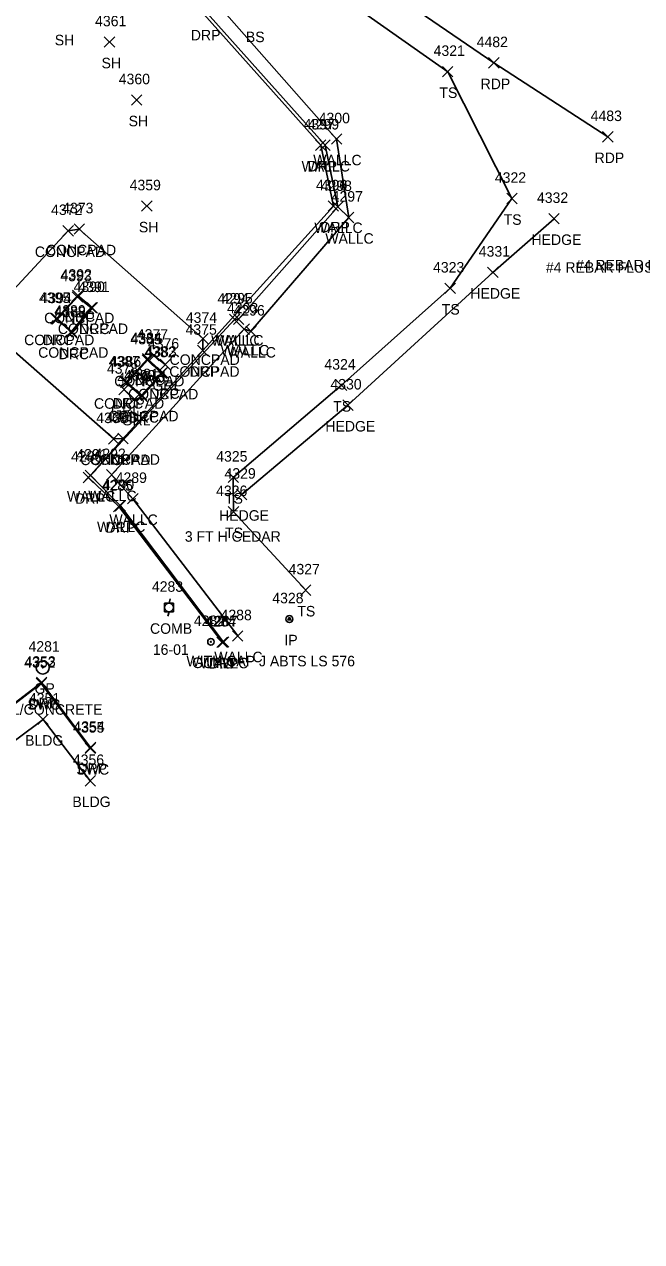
# Model space of a CAD drawing. Extents: x 1634209 to 1639641, y 608564 to 612258.
# Drawn here: x 1639310 to 1639427.6, y 611228.9 to 611460.6 of the extents above; entities that cross this region are included whole.
import ezdxf

# ---------------------------------------------------------------- set-up
doc = ezdxf.new("R2010")
doc.units = 0
for name, color, linetype in [('L_A', 7, 'Continuous'), ('L_C', 7, 'Continuous'), ('L_I', 7, 'Continuous'), ('L_TIC', 7, 'Continuous'), ('LAHR', 7, 'Continuous'), ('LBC', 7, 'Continuous'), ('LELB', 7, 'Continuous'), ('LS', 7, 'Continuous'), ('LW', 7, 'Continuous'), ('M_A', 7, 'Continuous'), ('M_C', 7, 'Continuous'), ('M_I', 7, 'Continuous'), ('MPIR', 7, 'Continuous'), ('P_A', 7, 'Continuous'), ('P_I', 7, 'Continuous'), ('P_TIC', 7, 'Continuous'), ('PET', 7, 'Continuous'), ('R_A', 7, 'Continuous'), ('R_C', 7, 'Continuous'), ('R_I', 7, 'Continuous'), ('R_TIC', 7, 'Continuous'), ('RDP', 7, 'Continuous'), ('RGP', 7, 'Continuous'), ('RGR', 7, 'Continuous'), ('RSW', 7, 'Continuous'), ('U_A', 7, 'Continuous'), ('U_C', 7, 'Continuous'), ('U_I', 7, 'Continuous'), ('UP', 7, 'Continuous'), ('UPGW', 7, 'Continuous')]:
    doc.layers.add(name, color=color, linetype=linetype)

msp = doc.modelspace()

# ---------------------------------------------------------------- linework, layer by layer
at = {"layer": 'L_TIC'}
for points in [[(1639325.25, 611456.26), (1639327.25, 611458.26)], [(1639327.25, 611456.26), (1639325.25, 611458.26)], [(1639389.68, 611450.61), (1639391.68, 611452.61)], [(1639391.68, 611450.61), (1639389.68, 611452.61)], [(1639330.42, 611445.22), (1639332.42, 611447.22)], [(1639332.42, 611445.22), (1639330.42, 611447.22)], [(1639368.52, 611437.79), (1639370.52, 611439.79)], [(1639370.52, 611437.79), (1639368.52, 611439.79)], [(1639366.31, 611436.61), (1639368.31, 611438.61)], [(1639368.31, 611436.61), (1639366.31, 611438.61)], [(1639401.91, 611426.46), (1639403.91, 611428.46)], [(1639403.91, 611426.46), (1639401.91, 611428.46)], [(1639332.36, 611425.03), (1639334.36, 611427.03)], [(1639334.36, 611425.03), (1639332.36, 611427.03)], [(1639368.73, 611424.9), (1639370.73, 611426.9)], [(1639370.73, 611424.9), (1639368.73, 611426.9)], [(1639370.82, 611422.87), (1639372.82, 611424.87)], [(1639372.82, 611422.87), (1639370.82, 611424.87)], [(1639409.93, 611422.63), (1639411.93, 611424.63)], [(1639411.93, 611422.63), (1639409.93, 611424.63)], [(1639317.39, 611420.33), (1639319.39, 611422.33)], [(1639319.39, 611420.33), (1639317.39, 611422.33)], [(1639319.5, 611420.66), (1639321.5, 611422.66)], [(1639321.5, 611420.66), (1639319.5, 611422.66)], [(1639398.28, 611412.41), (1639400.28, 611414.41)], [(1639400.28, 611412.41), (1639398.28, 611414.41)], [(1639319.15, 611407.73), (1639321.15, 611409.73)], [(1639321.15, 611407.73), (1639319.15, 611409.73)], [(1639390.14, 611409.38), (1639392.14, 611411.38)], [(1639392.14, 611409.38), (1639390.14, 611411.38)], [(1639321.77, 611405.68), (1639323.77, 611407.68)], [(1639323.77, 611405.68), (1639321.77, 611407.68)], [(1639315.35, 611403.55), (1639317.35, 611405.55)], [(1639317.35, 611403.55), (1639315.35, 611405.55)], [(1639315.35, 611403.55), (1639317.35, 611405.55)], [(1639317.35, 611403.55), (1639315.35, 611405.55)], [(1639349.08, 611403.45), (1639351.08, 611405.45)], [(1639351.08, 611403.45), (1639349.08, 611405.45)], [(1639349.85, 611403.49), (1639351.85, 611405.49)], [(1639351.85, 611403.49), (1639349.85, 611405.49)], [(1639318.03, 611401.16), (1639320.03, 611403.16)], [(1639320.03, 611401.16), (1639318.03, 611403.16)], [(1639318.03, 611401.16), (1639320.03, 611403.16)], [(1639320.03, 611401.16), (1639318.03, 611403.16)], [(1639350.89, 611401.59), (1639352.89, 611403.59)], [(1639352.89, 611401.59), (1639350.89, 611403.59)], [(1639352.19, 611401.19), (1639354.19, 611403.19)], [(1639354.19, 611401.19), (1639352.19, 611403.19)], [(1639343.05, 611399.8), (1639345.05, 611401.8)], [(1639345.05, 611399.8), (1639343.05, 611401.8)], [(1639332.5, 611395.71), (1639334.5, 611397.71)], [(1639334.5, 611395.71), (1639332.5, 611397.71)], [(1639343, 611397.54), (1639345, 611399.54)], [(1639345, 611397.54), (1639343, 611399.54)], [(1639343, 611397.54), (1639345, 611399.54)], [(1639345, 611397.54), (1639343, 611399.54)], [(1639335.15, 611393.24), (1639337.15, 611395.24)], [(1639337.15, 611393.24), (1639335.15, 611395.24)], [(1639328.66, 611391.45), (1639330.66, 611393.45)], [(1639330.66, 611391.45), (1639328.66, 611393.45)], [(1639328.66, 611391.45), (1639330.66, 611393.45)], [(1639330.66, 611391.45), (1639328.66, 611393.45)], [(1639369.45, 611390.91), (1639371.45, 611392.91)], [(1639371.45, 611390.91), (1639369.45, 611392.91)], [(1639331.38, 611389.06), (1639333.38, 611391.06)], [(1639333.38, 611389.06), (1639331.38, 611391.06)], [(1639331.38, 611389.06), (1639333.38, 611391.06)], [(1639333.38, 611389.06), (1639331.38, 611391.06)], [(1639370.67, 611387.12), (1639372.67, 611389.12)], [(1639372.67, 611387.12), (1639370.67, 611389.12)], [(1639326.05, 611380.72), (1639328.05, 611382.72)], [(1639328.05, 611380.72), (1639326.05, 611382.72)], [(1639327.84, 611380.79), (1639329.84, 611382.79)], [(1639329.84, 611380.79), (1639327.84, 611382.79)], [(1639327.84, 611380.79), (1639329.84, 611382.79)], [(1639329.84, 611380.79), (1639327.84, 611382.79)], [(1639321.62, 611373.77), (1639323.62, 611375.77)], [(1639323.62, 611373.77), (1639321.62, 611375.77)], [(1639325.66, 611373.87), (1639327.66, 611375.87)], [(1639327.66, 611373.87), (1639325.66, 611375.87)], [(1639348.84, 611373.39), (1639350.84, 611375.39)], [(1639350.84, 611373.39), (1639348.84, 611375.39)], [(1639350.43, 611370.14), (1639352.43, 611372.14)], [(1639352.43, 611370.14), (1639350.43, 611372.14)], [(1639327.33, 611367.98), (1639329.33, 611369.98)], [(1639329.33, 611367.98), (1639327.33, 611369.98)], [(1639329.7, 611369.33), (1639331.7, 611371.33)], [(1639331.7, 611369.33), (1639329.7, 611371.33)], [(1639348.87, 611366.83), (1639350.87, 611368.83)], [(1639350.87, 611366.83), (1639348.87, 611368.83)], [(1639362.63, 611351.92), (1639364.63, 611353.92)], [(1639364.63, 611351.92), (1639362.63, 611353.92)], [(1639349.67, 611343.2), (1639351.67, 611345.2)], [(1639351.67, 611343.2), (1639349.67, 611345.2)], [(1639346.96, 611342.04), (1639348.96, 611344.04)], [(1639348.96, 611342.04), (1639346.96, 611344.04)], [(1639312.59, 611327.32), (1639314.59, 611329.32)], [(1639314.59, 611327.32), (1639312.59, 611329.32)], [(1639321.59, 611315.64), (1639323.59, 611317.64)], [(1639323.59, 611315.64), (1639321.59, 611317.64)]]:
    msp.add_lwpolyline(points, dxfattribs=at)
at = {"layer": 'LAHR'}
msp.add_lwpolyline([(1639351.43, 611371.14), (1639371.67, 611388.12), (1639399.28, 611413.41), (1639410.93, 611423.63)], dxfattribs=at)
at = {"layer": 'LBC'}
msp.add_lwpolyline([(1639262.11, 611223.36), (1639250.29, 611238.95), (1639246.41, 611244.11), (1639250.03, 611248.83), (1639272.11, 611278.42), (1639278.84, 611287.5), (1639296.44, 611311.17), (1639303.76, 611320.99), (1639313.59, 611328.32), (1639322.59, 611316.64)], dxfattribs=at)
at = {"layer": 'LELB'}
msp.add_lwpolyline([(1639323.85, 611502.72), (1639339.55, 611491.01), (1639351.06, 611483.07), (1639363.36, 611470.85), (1639390.68, 611451.61), (1639402.91, 611427.46), (1639391.14, 611410.38), (1639370.45, 611391.91), (1639349.84, 611374.39), (1639349.87, 611367.83), (1639363.63, 611352.92)], dxfattribs=at)
at = {"layer": 'LS'}
for points in [[(1639328.84, 611381.79), (1639327.05, 611381.72), (1639302.89, 611402.9), (1639303.11, 611404.91), (1639318.39, 611421.33), (1639320.5, 611421.66), (1639344.05, 611400.8), (1639344, 611398.54)], [(1639319.03, 611402.16), (1639322.77, 611406.68), (1639320.15, 611408.73), (1639316.35, 611404.55)], [(1639319.03, 611402.16), (1639316.35, 611404.55)], [(1639328.84, 611381.79), (1639344, 611398.54)], [(1639332.38, 611390.06), (1639336.15, 611394.24), (1639333.5, 611396.71), (1639329.66, 611392.45)], [(1639332.38, 611390.06), (1639329.66, 611392.45)]]:
    msp.add_lwpolyline(points, dxfattribs=at)
at = {"layer": 'LW'}
for points in [[(1639350.67, 611344.2), (1639330.7, 611370.33), (1639326.66, 611374.87), (1639351.89, 611402.59), (1639353.19, 611402.19), (1639371.82, 611423.87), (1639369.52, 611438.79), (1639337.19, 611475.41), (1639337.13, 611475.61), (1639335.07, 611477.89), (1639331.46, 611478.8), (1639330.54, 611478.09)], [(1639347.96, 611343.04), (1639328.33, 611368.98), (1639322.62, 611374.77), (1639350.08, 611404.45), (1639350.85, 611404.49), (1639369.73, 611425.9), (1639367.31, 611437.61), (1639335.3, 611473.54), (1639334.99, 611473.73), (1639332.97, 611475.93), (1639332.73, 611475.96), (1639330.54, 611478.09)]]:
    msp.add_lwpolyline(points, dxfattribs=at)
at = {"layer": 'MPIR'}
msp.add_lwpolyline([(1639360.52, 611347.75), (1639360.23, 611347.25), (1639360.81, 611347.25)], close=True, dxfattribs=at)
msp.add_circle((1639360.52, 611347.42), 0.667, dxfattribs=at)
at = {"layer": 'P_TIC'}
for points in [[(1639398.45, 611452.28), (1639400.45, 611454.28)], [(1639400.45, 611452.28), (1639398.45, 611454.28)], [(1639420.16, 611438.21), (1639422.16, 611440.21)], [(1639422.16, 611438.21), (1639420.16, 611440.21)]]:
    msp.add_lwpolyline(points, dxfattribs=at)
at = {"layer": 'PET'}
msp.add_lwpolyline([(1639372.22, 611471.94), (1639399.45, 611453.28), (1639421.16, 611439.21)], dxfattribs=at)
at = {"layer": 'R_TIC'}
for points in [[(1639365.49, 611436.61), (1639367.49, 611438.61)], [(1639367.49, 611436.61), (1639365.49, 611438.61)], [(1639367.89, 611425.03), (1639369.89, 611427.03)], [(1639369.89, 611425.03), (1639367.89, 611427.03)], [(1639319.22, 611408.01), (1639321.22, 611410.01)], [(1639321.22, 611408.01), (1639319.22, 611410.01)], [(1639322, 611405.66), (1639324, 611407.66)], [(1639324, 611405.66), (1639322, 611407.66)], [(1639315.09, 611403.58), (1639317.09, 611405.58)], [(1639317.09, 611403.58), (1639315.09, 611405.58)], [(1639315.09, 611403.58), (1639317.09, 611405.58)], [(1639317.09, 611403.58), (1639315.09, 611405.58)], [(1639318.07, 611400.88), (1639320.07, 611402.88)], [(1639320.07, 611400.88), (1639318.07, 611402.88)], [(1639318.07, 611400.88), (1639320.07, 611402.88)], [(1639320.07, 611400.88), (1639318.07, 611402.88)], [(1639332.51, 611395.96), (1639334.51, 611397.96)], [(1639334.51, 611395.96), (1639332.51, 611397.96)], [(1639333.72, 611396.6), (1639335.72, 611398.6)], [(1639335.72, 611396.6), (1639333.72, 611398.6)], [(1639343, 611397.54), (1639345, 611399.54)], [(1639345, 611397.54), (1639343, 611399.54)], [(1639335.35, 611393.35), (1639337.35, 611395.35)], [(1639337.35, 611393.35), (1639335.35, 611395.35)], [(1639335.88, 611394.88), (1639337.88, 611396.88)], [(1639337.88, 611394.88), (1639335.88, 611396.88)], [(1639328.38, 611391.47), (1639330.38, 611393.47)], [(1639330.38, 611391.47), (1639328.38, 611393.47)], [(1639328.38, 611391.47), (1639330.38, 611393.47)], [(1639330.38, 611391.47), (1639328.38, 611393.47)], [(1639328.02, 611390.12), (1639330.02, 611392.12)], [(1639330.02, 611390.12), (1639328.02, 611392.12)], [(1639331.4, 611388.81), (1639333.4, 611390.81)], [(1639333.4, 611388.81), (1639331.4, 611390.81)], [(1639331.4, 611388.81), (1639333.4, 611390.81)], [(1639333.4, 611388.81), (1639331.4, 611390.81)], [(1639330.03, 611388.29), (1639332.03, 611390.29)], [(1639332.03, 611388.29), (1639330.03, 611390.29)], [(1639327.84, 611380.79), (1639329.84, 611382.79)], [(1639329.84, 611380.79), (1639327.84, 611382.79)], [(1639321.23, 611373.37), (1639323.23, 611375.37)], [(1639323.23, 611373.37), (1639321.23, 611375.37)], [(1639327.02, 611367.85), (1639329.02, 611369.85)], [(1639329.02, 611367.85), (1639327.02, 611369.85)], [(1639346.7, 611342), (1639348.7, 611344)], [(1639348.7, 611342), (1639346.7, 611344)], [(1639312.26, 611334.17), (1639314.26, 611336.17)], [(1639314.26, 611334.17), (1639312.26, 611336.17)], [(1639312.33, 611334.34), (1639314.33, 611336.34)], [(1639314.33, 611334.34), (1639312.33, 611336.34)], [(1639321.59, 611321.8), (1639323.59, 611323.8)], [(1639323.59, 611321.8), (1639321.59, 611323.8)], [(1639321.65, 611321.96), (1639323.65, 611323.96)], [(1639323.65, 611321.96), (1639321.65, 611323.96)]]:
    msp.add_lwpolyline(points, dxfattribs=at)
at = {"layer": 'RDP'}
for points in [[(1639344, 611398.54), (1639368.89, 611426.03), (1639366.49, 611437.61), (1639344.25, 611462.57), (1639330.45, 611477.88), (1639311.81, 611478.63), (1639290.86, 611480.06), (1639289.3, 611479.76), (1639287.86, 611480.1), (1639286.52, 611481.06), (1639285.66, 611482.42), (1639285.36, 611483.8), (1639285.6, 611485.31)], [(1639319.07, 611401.88), (1639323, 611406.66), (1639320.22, 611409.01), (1639316.09, 611404.58)], [(1639319.07, 611401.88), (1639316.09, 611404.58)], [(1639332.4, 611389.81), (1639336.35, 611394.35), (1639333.51, 611396.96), (1639329.38, 611392.47)], [(1639332.4, 611389.81), (1639329.38, 611392.47)], [(1639347.7, 611343), (1639328.02, 611368.85), (1639322.23, 611374.37), (1639328.84, 611381.79)], [(1639250.29, 611238.95), (1639247.44, 611236.7), (1639240.53, 611245.67), (1639245.5, 611252.42), (1639267.1, 611281.32), (1639268.58, 611283.3), (1639272.32, 611288.29), (1639274.2, 611290.86), (1639291.95, 611314.7), (1639300.07, 611325.28), (1639313.33, 611335.34), (1639322.65, 611322.96)]]:
    msp.add_lwpolyline(points, dxfattribs=at)
at = {"layer": 'RGP'}
msp.add_line((1639313.53, 611338.21), (1639313.53, 611338.21), dxfattribs=at)
for radius in [1.25, 0.0833]:
    msp.add_circle((1639313.53, 611338.21), radius, dxfattribs=at)
at = {"layer": 'RGR'}
for points in [[(1639336.88, 611395.88), (1639334.72, 611397.6)], [(1639329.02, 611391.12), (1639331.03, 611389.29)]]:
    msp.add_lwpolyline(points, dxfattribs=at)
at = {"layer": 'RSW'}
msp.add_lwpolyline([(1639250.29, 611238.95), (1639247.43, 611236.77), (1639240.66, 611245.63), (1639245.66, 611252.4), (1639267.07, 611281.22), (1639268.62, 611283.23), (1639272.44, 611288.22), (1639274.22, 611290.78), (1639292.07, 611314.55), (1639300.14, 611325.15), (1639313.26, 611335.17), (1639322.59, 611322.8)], dxfattribs=at)
at = {"layer": 'UP'}
for p, q in [((1639337.84, 611351.28), (1639337.59, 611350.44)), ((1639336.75, 611348.78), (1639336.75, 611350.44)), ((1639336.75, 611350.44), (1639338.42, 611350.44)), ((1639337.59, 611349.61), (1639337.59, 611349.61)), ((1639338.42, 611350.44), (1639338.42, 611348.78)), ((1639338.42, 611348.78), (1639336.75, 611348.78)), ((1639337.34, 611347.94), (1639337.59, 611348.78))]:
    msp.add_line(p, q, dxfattribs=at)
msp.add_circle((1639337.59, 611349.61), 0.833, dxfattribs=at)
at = {"layer": 'UPGW'}
for radius in [0.625, 0.0833]:
    msp.add_circle((1639345.58, 611343.09), radius, dxfattribs=at)

# ---------------------------------------------------------------- texts
at = {"layer": 'L_A'}
for s, p in [('SH', (1639315.83, 611456.63)), ('BS', (1639352.23, 611457.23)), ('SH', (1639324.74, 611452.26)), ('TS', (1639389.09, 611446.61)), ('SH', (1639329.9, 611441.22)), ('WALLC', (1639362.84, 611432.61)), ('WALLC', (1639365.06, 611433.79)), ('SH', (1639331.85, 611421.03)), ('TS', (1639401.32, 611422.46)), ('WALLC', (1639365.26, 611420.9)), ('WALLC', (1639367.36, 611418.87)), ('CONCPAD', (1639314.15, 611416.66)), ('HEDGE', (1639406.63, 611418.63)), ('CONCPAD', (1639312.04, 611416.33)), ('HEDGE', (1639394.98, 611408.41)), ('TS', (1639389.55, 611405.38)), ('CONCPAD', (1639313.8, 611403.73)), ('CONCPAD', (1639316.42, 611401.68)), ('CONCPAD', (1639309.99, 611399.55)), ('CONCPAD', (1639309.99, 611399.55)), ('WALLC', (1639345.61, 611399.45)), ('WALLC', (1639346.38, 611399.49)), ('CONCPAD', (1639312.67, 611397.16)), ('CONCPAD', (1639312.67, 611397.16)), ('CONCPAD', (1639337.7, 611395.8)), ('WALLC', (1639347.43, 611397.59)), ('WALLC', (1639348.73, 611397.19)), ('CONCPAD', (1639337.65, 611393.54)), ('CONCPAD', (1639337.65, 611393.54)), ('CONCPAD', (1639327.15, 611391.71)), ('CONCPAD', (1639329.79, 611389.24)), ('CONCPAD', (1639323.3, 611387.45)), ('CONCPAD', (1639323.3, 611387.45)), ('TS', (1639368.86, 611386.91)), ('CONCPAD', (1639326.03, 611385.06)), ('CONCPAD', (1639326.03, 611385.06)), ('HEDGE', (1639367.37, 611383.12)), ('CONCPAD', (1639320.69, 611376.72)), ('CONCPAD', (1639322.48, 611376.79)), ('CONCPAD', (1639322.48, 611376.79)), ('WALLC', (1639318.15, 611369.77)), ('WALLC', (1639322.2, 611369.87)), ('TS', (1639348.25, 611369.39)), ('HEDGE', (1639347.13, 611366.14)), ('WALLC', (1639323.87, 611363.98)), ('WALLC', (1639326.23, 611365.33)), ('TS', (1639348.28, 611362.83)), ('TS', (1639362.03, 611347.92)), ('WALLC', (1639343.49, 611338.04)), ('WALLC', (1639346.21, 611339.2)), ('BLDG', (1639310.18, 611323.32)), ('BLDG', (1639319.18, 611311.64))]:
    msp.add_text(s, height=2, dxfattribs=at).set_placement(p)
at = {"layer": 'L_C'}
msp.add_text('3 FT H CEDAR', height=2, dxfattribs=at).set_placement((1639340.6, 611362.14))
at = {"layer": 'L_I'}
for s, p in [('4361', (1639323.51, 611460.26)), ('4321', (1639387.99, 611454.61)), ('4360', (1639328.02, 611449.22)), ('4299', (1639364.04, 611440.61)), ('4300', (1639366.1, 611441.79)), ('4322', (1639399.65, 611430.46)), ('4359', (1639330.09, 611429.03)), ('4298', (1639366.47, 611428.9)), ('4297', (1639368.57, 611426.87)), ('4332', (1639407.67, 611426.63)), ('4372', (1639315.13, 611424.33)), ('4373', (1639317.24, 611424.66)), ('4331', (1639396.59, 611416.41)), ('4393', (1639316.89, 611411.73)), ('4323', (1639387.88, 611413.38)), ('4390', (1639319.42, 611409.68)), ('4394', (1639313.09, 611407.55)), ('4394', (1639313.09, 611407.55)), ('4294', (1639346.82, 611407.45)), ('4295', (1639347.59, 611407.49)), ('4389', (1639315.76, 611405.16)), ('4389', (1639315.76, 611405.16)), ('4293', (1639348.63, 611405.59)), ('4296', (1639349.88, 611405.19)), ('4374', (1639340.79, 611403.8)), ('4375', (1639340.74, 611401.54)), ('4375', (1639340.74, 611401.54)), ('4385', (1639330.24, 611399.71)), ('4382', (1639332.89, 611397.24)), ('4386', (1639326.34, 611395.45)), ('4386', (1639326.34, 611395.45)), ('4324', (1639367.19, 611394.91)), ('4381', (1639329.69, 611393.06)), ('4381', (1639329.69, 611393.06)), ('4330', (1639368.33, 611391.12)), ('4369', (1639323.73, 611384.72)), ('4368', (1639325.53, 611384.79)), ('4368', (1639325.53, 611384.79)), ('4291', (1639319.92, 611377.77)), ('4292', (1639323.4, 611377.87)), ('4325', (1639346.58, 611377.39)), ('4289', (1639327.43, 611373.33)), ('4329', (1639348.16, 611374.14)), ('4290', (1639324.99, 611371.98)), ('4326', (1639346.56, 611370.83)), ('4327', (1639360.37, 611355.92)), ('4288', (1639347.41, 611347.2)), ('4287', (1639344.7, 611346.04)), ('4351', (1639310.9, 611331.32)), ('4356', (1639319.28, 611319.64))]:
    msp.add_text(s, height=2, dxfattribs=at).set_placement(p)
at = {"layer": 'M_A'}
msp.add_text('IP', height=2, dxfattribs=at).set_placement((1639359.57, 611342.42))
at = {"layer": 'M_C'}
for s, p in [('#4 REBAR FLUSH CAPPED J. ABTS', (1639409.37, 611413.35)), ('#4 REBAR FLUSH NO CAP', (1639415.08, 611413.78)), ('WITH CAP J ABTS LS 576', (1639340.91, 611338.42))]:
    msp.add_text(s, height=2, dxfattribs=at).set_placement(p)
at = {"layer": 'M_I'}
msp.add_text('4328', height=2, dxfattribs=at).set_placement((1639357.26, 611350.42))
at = {"layer": 'P_A'}
for p in [(1639396.94, 611448.28), (1639418.65, 611434.21)]:
    msp.add_text('RDP', height=2, dxfattribs=at).set_placement(p)
at = {"layer": 'P_I'}
for s, p in [('4482', (1639396.19, 611456.28)), ('4483', (1639417.9, 611442.21))]:
    msp.add_text(s, height=2, dxfattribs=at).set_placement(p)
at = {"layer": 'R_A'}
for s, p in [('DRP', (1639341.74, 611457.57)), ('DRP', (1639363.97, 611432.61)), ('DRP', (1639366.38, 611421.03)), ('DRC', (1639317.71, 611404.01)), ('DRC', (1639320.49, 611401.66)), ('DRC', (1639313.58, 611399.58)), ('DRC', (1639313.58, 611399.58)), ('DRC', (1639316.56, 611396.88)), ('DRC', (1639316.56, 611396.88)), ('DRP', (1639341.49, 611393.54)), ('DRC', (1639331, 611391.96)), ('GRL', (1639332.26, 611392.6)), ('GRL', (1639334.43, 611390.88)), ('DRC', (1639333.84, 611389.35)), ('DRC', (1639326.87, 611387.47)), ('DRC', (1639326.87, 611387.47)), ('GRL', (1639326.56, 611386.12)), ('GRL', (1639328.57, 611384.29)), ('DRC', (1639329.89, 611384.81)), ('DRC', (1639329.89, 611384.81)), ('DRP', (1639326.32, 611376.79)), ('DRP', (1639319.72, 611369.37)), ('DRP', (1639325.51, 611363.85)), ('DRP', (1639345.19, 611338)), ('GP', (1639311.96, 611333.21)), ('SWC', (1639310.63, 611330.17)), ('DRP', (1639310.82, 611330.34)), ('SWC', (1639319.95, 611317.8)), ('DRP', (1639320.14, 611317.96))]:
    msp.add_text(s, height=2, dxfattribs=at).set_placement(p)
at = {"layer": 'R_C'}
msp.add_text('STEEL/CONCRETE', height=2, dxfattribs=at).set_placement((1639300.69, 611329.21))
at = {"layer": 'R_I'}
for s, p in [('4397', (1639363.23, 611440.61)), ('4396', (1639365.58, 611429.03)), ('4392', (1639316.96, 611412.01)), ('4391', (1639320.31, 611409.66)), ('4395', (1639312.83, 611407.58)), ('4395', (1639312.83, 611407.58)), ('4388', (1639315.81, 611404.88)), ('4388', (1639315.81, 611404.88)), ('4377', (1639331.46, 611400.6)), ('4375', (1639340.74, 611401.54)), ('4384', (1639330.26, 611399.96)), ('4376', (1639333.57, 611398.88)), ('4383', (1639333.09, 611397.35)), ('4378', (1639325.76, 611394.12)), ('4387', (1639326.12, 611395.47)), ('4387', (1639326.12, 611395.47)), ('4379', (1639327.76, 611392.29)), ('4380', (1639329.05, 611392.81)), ('4380', (1639329.05, 611392.81)), ('4368', (1639325.53, 611384.79)), ('4286', (1639318.92, 611377.37)), ('4285', (1639324.76, 611371.85)), ('4284', (1639344.44, 611346)), ('4281', (1639310.83, 611341.21)), ('4352', (1639310, 611338.17)), ('4353', (1639310.07, 611338.34)), ('4355', (1639319.33, 611325.8)), ('4354', (1639319.39, 611325.96))]:
    msp.add_text(s, height=2, dxfattribs=at).set_placement(p)
at = {"layer": 'U_A'}
for s, p in [('COMB', (1639333.97, 611344.61)), ('GUYW', (1639341.98, 611338.09))]:
    msp.add_text(s, height=2, dxfattribs=at).set_placement(p)
at = {"layer": 'U_C'}
msp.add_text('16-01', height=2, dxfattribs=at).set_placement((1639334.51, 611340.61))
at = {"layer": 'U_I'}
for s, p in [('4283', (1639334.33, 611352.61)), ('4282', (1639342.32, 611346.09))]:
    msp.add_text(s, height=2, dxfattribs=at).set_placement(p)

doc.saveas('drawing.dxf')
